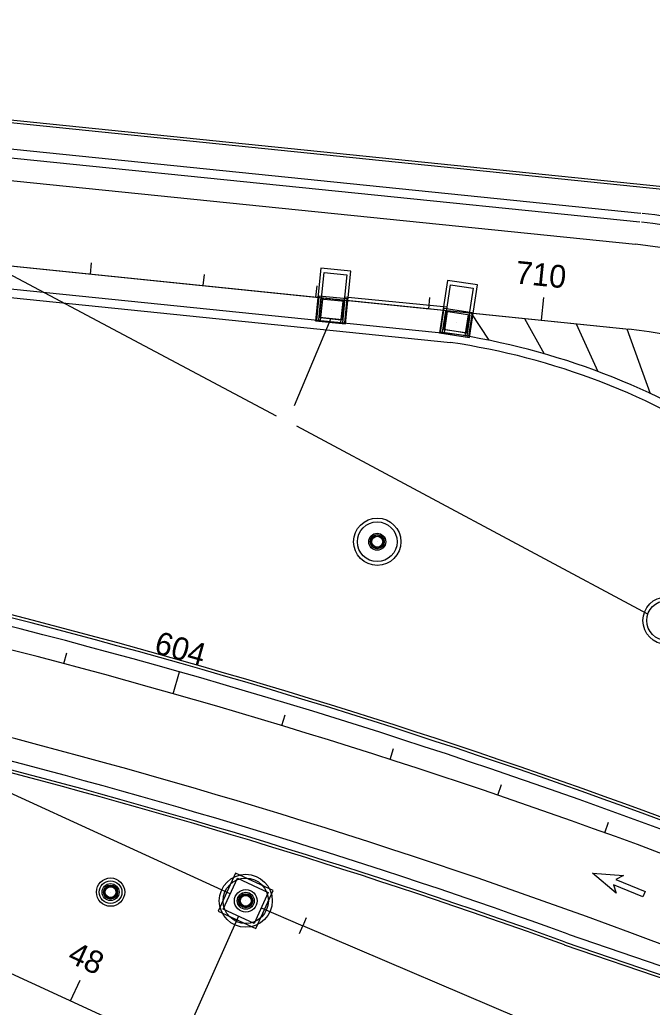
# Model space of a CAD drawing. Extents: x 468143 to 491361, y 1438528 to 1468730.
# Drawn here: x 487809.2 to 487920.8, y 1467199.7 to 1467373.9 of the extents above; entities that cross this region are included whole.
import ezdxf

# ---------------------------------------------------------------- set-up
doc = ezdxf.new("R2010")
doc.units = 0
doc.layers.add('Default', color=7, linetype='Continuous')
doc.layers.add('Xreference_dp', color=7, linetype='Continuous')

# ---------------------------------------------------------------- blocks, each defined once
blk = doc.blocks.new('POINT_DISPLAY')
at = {"layer": 'Default'}
blk.add_line((0, 0), (0, 0), dxfattribs=at)
blk = doc.blocks.new('MHCover2')
at = {"layer": 'Default'}
for radius in [2, 1.06, 1]:
    blk.add_circle((0, 0), radius, dxfattribs=at)
for p in [(-0.75, 1.85), (0, 2.5), (0, 2), (0, 2), (0.81, 1.83), (-2, 0), (-2, 0), (-1.83, 0.81), (-1.39, 1.43), (0, 0), (0, 0), (0, 0), (1.43, 1.39), (1.85, 0.75), (2, 0), (2, 0), (-1.85, -0.75), (-1.43, -1.39), (1.39, -1.43), (1.83, -0.81), (-0.81, -1.83), (0, -2), (0, -2), (0, -2.5), (0.75, -1.85)]:
    blk.add_blockref('POINT_DISPLAY', p, dxfattribs=at)
blk = doc.blocks.new('JBottom60x60')
at = {"layer": 'Default'}
for p, q in [((3.67, 3.67), (-3.67, 3.67)), ((-3.67, 3.67), (-3.67, -3.67)), ((3.67, -3.67), (3.67, 3.67)), ((-3, -3), (-3, 3)), ((-3, 3), (3, 3)), ((3, 3), (3, -3)), ((3, -3), (-3, -3)), ((-3.67, -3.67), (3.67, -3.67))]:
    blk.add_line(p, q, dxfattribs=at)
for p in [(-3, 3), (0, 3), (0, 3), (0, 3), (3, 3), (-3, 0), (-3, 0), (0, 0), (0, 0), (0, 0), (3, 0), (3, 0), (-3, -3), (0, -3), (0, -3), (0, -3), (3, -3)]:
    blk.add_blockref('POINT_DISPLAY', p, dxfattribs=at)
blk = doc.blocks.new('PBottom40Dia_1')
at = {"layer": 'Default'}
for radius in [2.5, 2, 2]:
    blk.add_circle((0, 0), radius, dxfattribs=at)
for p in [(-0.75, 1.85), (0, 2), (0, 2), (0, 2), (0.81, 1.83), (-2, 0), (-2, 0), (-1.83, 0.81), (-1.39, 1.43), (1.43, 1.39), (1.85, 0.75), (2, 0), (2, 0), (-1.85, -0.75), (-1.43, -1.39), (0, 0), (0, 0), (1.39, -1.43), (1.83, -0.81), (-0.81, -1.83), (0, -2), (0, -2), (0, -2), (0.75, -1.85)]:
    blk.add_blockref('POINT_DISPLAY', p, dxfattribs=at)
blk = doc.blocks.new('JBottom80Dia_1')
at = {"layer": 'Default'}
for radius in [4.67, 4, 4]:
    blk.add_circle((0, 0), radius, dxfattribs=at)
for p in [(-1.5, 3.71), (0, 4), (0, 4), (0, 4), (1.61, 3.66), (-2.79, 2.87), (2.87, 2.79), (-3.66, 1.61), (0, 0), (0, 0), (0, 0), (3.71, 1.5), (4, 0), (4, 0), (-4, 0), (-4, 0), (-3.71, -1.5), (3.66, -1.61), (-2.87, -2.79), (2.79, -2.87), (-1.61, -3.66), (0, -4), (0, -4), (0, -4), (1.5, -3.71)]:
    blk.add_blockref('POINT_DISPLAY', p, dxfattribs=at)
blk = doc.blocks.new('JBottom40x80_9')
at = {"layer": 'Default'}
for p, q in [((2.67, 4.67), (-2.67, 4.67)), ((-2.67, 4.67), (-2.67, -4.67)), ((-2, -4), (-2, 4)), ((-2, 4), (2, 4)), ((2, 4), (2, -4)), ((2.67, -4.67), (2.67, 4.67)), ((-2.67, -4.67), (2.67, -4.67)), ((2, -4), (-2, -4))]:
    blk.add_line(p, q, dxfattribs=at)
for p in [(-2, 4), (0, 4), (0, 4), (0, 4), (2, 4), (-2, 0), (-2, 0), (0, 0), (0, 0), (0, 0), (2, 0), (2, 0), (-2, -4), (0, -4), (0, -4), (0, -4), (2, -4)]:
    blk.add_blockref('POINT_DISPLAY', p, dxfattribs=at)
blk = doc.blocks.new('JBottom40x80_10')
at = {"layer": 'Default'}
for p, q in [((-2.67, -4.67), (-2.67, 4.67)), ((-2.67, 4.67), (2.67, 4.67)), ((2, 4), (-2, 4)), ((-2, 4), (-2, -4)), ((2, -4), (2, 4)), ((2.67, 4.67), (2.67, -4.67)), ((2.67, -4.67), (-2.67, -4.67)), ((-2, -4), (2, -4))]:
    blk.add_line(p, q, dxfattribs=at)
for p in [(-2, 4), (0, 4), (0, 4), (0, 4), (2, 4), (0, 0), (0, 0), (0, 0), (-2, 0), (-2, 0), (2, 0), (2, 0), (-2, -4), (0, -4), (0, -4), (0, -4), (2, -4)]:
    blk.add_blockref('POINT_DISPLAY', p, dxfattribs=at)
blk = doc.blocks.new('JBottom70Dia_1')
at = {"layer": 'Default'}
for radius in [4.17, 3.5, 3.5]:
    blk.add_circle((0, 0), radius, dxfattribs=at)
for p in [(0, 3.5), (0, 3.5), (0, 3.5), (-2.44, 2.51), (-1.32, 3.24), (1.41, 3.2), (2.51, 2.44), (-3.2, 1.41), (0, 0), (0, 0), (0, 0), (3.24, 1.32), (-3.5, 0), (-3.5, 0), (-3.24, -1.32), (3.2, -1.41), (3.5, 0), (3.5, 0), (-2.51, -2.44), (-1.41, -3.2), (1.32, -3.24), (2.44, -2.51), (0, -3.5), (0, -3.5), (0, -3.5)]:
    blk.add_blockref('POINT_DISPLAY', p, dxfattribs=at)
blk = doc.blocks.new('JBottom70Dia_2')
at = {"layer": 'Default'}
for radius in [4.17, 3.5, 3.5]:
    blk.add_circle((0, 0), radius, dxfattribs=at)
for p in [(0, 3.5), (0, 3.5), (0, 3.5), (-2.44, 2.51), (-1.32, 3.24), (1.41, 3.2), (2.51, 2.44), (-3.5, 0), (-3.5, 0), (-3.2, 1.41), (0, 0), (0, 0), (0, 0), (3.24, 1.32), (3.5, 0), (3.5, 0), (-3.24, -1.32), (3.2, -1.41), (-2.51, -2.44), (-1.41, -3.2), (1.32, -3.24), (2.44, -2.51), (0, -3.5), (0, -3.5), (0, -3.5)]:
    blk.add_blockref('POINT_DISPLAY', p, dxfattribs=at)
blk = doc.blocks.new('DAMerge_2')
at = {"layer": 'Default'}
blk.add_lwpolyline([(0.71, -4.09), (0, -3.39), (3.95, 0.56), (2.42, 0.68), (7.31, 3.21), (4.77, -1.68), (4.66, -0.15), (0.71, -4.09)], dxfattribs=at)
blk = doc.blocks.new('DAMerge_6')
at = {"layer": 'Default'}
blk.add_lwpolyline([(0.71, -4.09), (0, -3.39), (3.95, 0.56), (2.42, 0.68), (7.31, 3.21), (4.77, -1.68), (4.66, -0.15), (0.71, -4.09)], dxfattribs=at)

msp = doc.modelspace()

# ---------------------------------------------------------------- linework, layer by layer
at = {"layer": 'Xreference_dp'}
for p, q in [((487372.29, 1467405.61), (488386.67, 1466939.92)), ((487854.54, 1467304.01), (487724.13, 1467373.15)), ((487846.39, 1467219.77), (487525.36, 1467366.39)), ((487690.01, 1467363.12), (487918.82, 1467339.77)), ((487689.85, 1467361.58), (487918.66, 1467338.23)), ((487689.45, 1467357.6), (487917.89, 1467334.29)), ((487687.92, 1467342.68), (487916.74, 1467319.33)), ((487687.92, 1467342.68), (487885.83, 1467322.49)), ((487687.92, 1467342.68), (487881.55, 1467322.92)), ((487687.52, 1467338.7), (487885.42, 1467318.51)), ((487701.78, 1467335.7), (487885.23, 1467316.98)), ((487821.72, 1467329.03), (487821.92, 1467331.02)), ((487841.62, 1467327), (487841.82, 1467328.99)), ((487861.51, 1467324.97), (487861.72, 1467326.96)), ((487862.04, 1467325.17), (487861.61, 1467320.94)), ((487862.32, 1467324.63), (487861.94, 1467320.9)), ((487867.01, 1467324.66), (487862.04, 1467325.17)), ((487862.65, 1467324.6), (487862.27, 1467320.87)), ((487866.63, 1467324.19), (487862.32, 1467324.63)), ((487865.92, 1467320.5), (487866.3, 1467324.23)), ((487866.25, 1467320.46), (487866.63, 1467324.19)), ((487884.68, 1467323.2), (487866.54, 1467324.96)), ((487866.58, 1467320.43), (487867.01, 1467324.66)), ((487881.41, 1467322.94), (487881.61, 1467324.93)), ((487901.31, 1467320.91), (487901.71, 1467324.89)), ((487883.51, 1467318.82), (487884.14, 1467323.03)), ((487883.84, 1467318.77), (487884.4, 1467322.48)), ((487884.14, 1467323.03), (487889.09, 1467322.28)), ((487884.17, 1467318.72), (487884.73, 1467322.43)), ((487884.4, 1467322.48), (487888.68, 1467321.83)), ((487885.83, 1467322.49), (487916.74, 1467319.33)), ((487889.09, 1467322.28), (487888.45, 1467318.08)), ((487888.83, 1467322.18), (487892.03, 1467317.36)), ((487864.14, 1467321.18), (487857.66, 1467305.81)), ((487861.61, 1467320.94), (487866.58, 1467320.43)), ((487862.32, 1467321.37), (487865.97, 1467321)), ((487888.35, 1467321.88), (487887.79, 1467318.18)), ((487888.68, 1467321.83), (487888.12, 1467318.13)), ((487898.29, 1467321.21), (487901.75, 1467314.99)), ((487888.45, 1467318.08), (487883.51, 1467318.82)), ((487887.87, 1467318.67), (487884.24, 1467319.22)), ((487907.4, 1467320.28), (487911.24, 1467311.87)), ((487916.33, 1467319.37), (487920.46, 1467308)), ((487920.05, 1467269.07), (487858.12, 1467302.24)), ((487871.3, 1467282.12), (487871.11, 1467282.18)), ((487871.32, 1467282.17), (487871.13, 1467282.23)), ((487871.8, 1467282.75), (487871.71, 1467282.93)), ((487871.85, 1467282.78), (487871.76, 1467282.95)), ((487872.6, 1467282.85), (487872.66, 1467283.04)), ((487872.65, 1467282.83), (487872.71, 1467283.02)), ((487873.23, 1467282.35), (487873.41, 1467282.44)), ((487873.26, 1467282.3), (487873.43, 1467282.4)), ((487871.2, 1467281.28), (487871.37, 1467281.37)), ((487871.22, 1467281.23), (487871.4, 1467281.32)), ((487871.92, 1467280.65), (487871.98, 1467280.84)), ((487871.97, 1467280.63), (487872.03, 1467280.82)), ((487872.88, 1467280.72), (487872.78, 1467280.89)), ((487872.92, 1467280.74), (487872.83, 1467280.92)), ((487873.5, 1467281.44), (487873.31, 1467281.5)), ((487873.52, 1467281.49), (487873.33, 1467281.55)), ((487817.03, 1467260.34), (487817.54, 1467262.27)), ((487836.31, 1467255.04), (487837.41, 1467258.89)), ((487855.5, 1467249.41), (487856.08, 1467251.33)), ((487874.59, 1467243.45), (487875.21, 1467245.35)), ((487893.58, 1467237.15), (487894.22, 1467239.04)), ((487912.45, 1467230.52), (487913.13, 1467232.41)), ((487824.85, 1467221.01), (487824.78, 1467221.2)), ((487824.9, 1467221.03), (487824.82, 1467221.22)), ((487825.66, 1467221.03), (487825.73, 1467221.21)), ((487825.7, 1467221.01), (487825.78, 1467221.19)), ((487824.29, 1467219.68), (487824.1, 1467219.6)), ((487824.29, 1467220.43), (487824.11, 1467220.51)), ((487824.31, 1467219.63), (487824.12, 1467219.55)), ((487824.31, 1467220.48), (487824.13, 1467220.56)), ((487826.41, 1467219.54), (487826.23, 1467219.62)), ((487826.42, 1467220.55), (487826.24, 1467220.47)), ((487826.43, 1467219.59), (487826.25, 1467219.67)), ((487826.44, 1467220.5), (487826.26, 1467220.42)), ((487848.72, 1467219.5), (487848.66, 1467219.68)), ((487848.77, 1467219.52), (487848.7, 1467219.7)), ((487849.53, 1467219.49), (487849.61, 1467219.67)), ((487849.58, 1467219.47), (487849.66, 1467219.65)), ((487824.76, 1467218.91), (487824.84, 1467219.09)), ((487824.81, 1467218.89), (487824.89, 1467219.07)), ((487825.72, 1467218.88), (487825.65, 1467219.07)), ((487825.77, 1467218.9), (487825.69, 1467219.08)), ((487847.93, 1467218.11), (487848.12, 1467218.18)), ((487847.95, 1467218.06), (487848.14, 1467218.13)), ((487848.15, 1467218.94), (487847.97, 1467219.02)), ((487848.17, 1467218.98), (487847.99, 1467219.07)), ((487848.57, 1467217.4), (487848.65, 1467217.58)), ((487848.62, 1467217.37), (487848.7, 1467217.55)), ((487849.57, 1467217.36), (487849.51, 1467217.54)), ((487850.24, 1467217.98), (487850.06, 1467218.06)), ((487850.26, 1467218.02), (487850.08, 1467218.11)), ((487850.09, 1467218.91), (487850.28, 1467218.98)), ((487850.11, 1467218.86), (487850.3, 1467218.93)), ((487849.53, 1467217.34), (487849.46, 1467217.53)), ((487851.84, 1467217.27), (487859.2, 1467214.13)), ((487847.86, 1467215.79), (487831.91, 1467180.19)), ((487858.61, 1467212.75), (487859.2, 1467214.13)), ((487859.79, 1467215.51), (487859.2, 1467214.13)), ((487936.77, 1467181.05), (487859.2, 1467214.13)), ((487906, 1467212.65), (487924.61, 1467206.28)), ((487905.33, 1467210.77), (487923.93, 1467204.4)), ((487905.5, 1467211.24), (487924.1, 1467204.87)), ((487818.22, 1467200.89), (487819.89, 1467204.52))]:
    msp.add_line(p, q, dxfattribs=at)
for points in [[(487930.7, 1467343.14), (487687.91, 1467367.93)], [(487930.76, 1467343.63), (487930.76, 1467343.63), (487930.76, 1467343.63), (487687.94, 1467368.42)]]:
    msp.add_lwpolyline(points, dxfattribs=at)
for centre, radius in [((487872.32, 1467281.84), 1.5), ((487872.32, 1467281.84), 1.25), ((487872.32, 1467281.84), 1.05), ((487872.32, 1467281.84), 1), ((487872.32, 1467281.84), 0.958), ((487825.27, 1467220.05), 1.5), ((487825.27, 1467220.05), 1.25), ((487825.27, 1467220.05), 1.05), ((487825.27, 1467220.05), 1), ((487825.27, 1467220.05), 0.958), ((487849.12, 1467218.52), 1.5), ((487849.12, 1467218.52), 1.25), ((487849.12, 1467218.52), 1.05), ((487849.12, 1467218.52), 1), ((487849.12, 1467218.52), 0.958)]:
    msp.add_circle(centre, radius, dxfattribs=at)
for centre, radius, start, end in [((490768.51, 1473515.91), 6733.59, 244.606957, 245.895077), ((487910.64, 1467259.64), 80.54, 345.262, 83.9799), ((487910.64, 1467259.64), 79, 351.8301, 83.9799), ((487910.47, 1467261.67), 73, 335.3671, 84.1733), ((487910.64, 1467259.64), 60, 335.3671, 84.1733), ((487910.64, 1467259.64), 60, 335.3671, 84.1733), ((487867.08, 1467193.7), 124.61, 56.3538, 81.6244), ((487867.08, 1467193.7), 126.15, 56.3538, 81.6401), ((487523.34, 1466152.69), 1151.42, 68.89997, 81.35759), ((487523.34, 1466152.69), 1151.92, 68.89997, 81.35759), ((487523.34, 1466152.69), 1149.92, 68.1961, 81.35759), ((487523.34, 1466152.69), 1145.92, 68.1961, 81.35759), ((487523.34, 1466152.69), 1145.92, 68.1961, 81.35759), ((487523.34, 1466152.69), 1130.92, 68.1961, 81.35759), ((487523.34, 1466152.69), 1130.92, 68.1961, 81.35759), ((487523.34, 1466152.69), 1126.92, 70.14997, 81.35759), ((487523.34, 1466152.69), 1124.92, 70.14912, 81.35759), ((487523.34, 1466152.69), 1125.42, 70.14933, 81.35759)]:
    msp.add_arc(centre, radius, start, end, dxfattribs=at)

# ---------------------------------------------------------------- block references
for name, p, rotation in [('JBottom40x80_9', (487864.55, 1467325.16), 174.1732697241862), ('POINT_DISPLAY', (487862.65, 1467324.6), 174.1732697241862), ('POINT_DISPLAY', (487864.47, 1467324.41), 174.1732697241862), ('POINT_DISPLAY', (487864.47, 1467324.41), 174.1732697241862), ('POINT_DISPLAY', (487864.52, 1467324.91), 174.1732697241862), ('POINT_DISPLAY', (487866.3, 1467324.23), 174.1732697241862), ('POINT_DISPLAY', (487862.48, 1467322.98), 174.1732697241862), ('POINT_DISPLAY', (487862.48, 1467322.98), 174.1732697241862), ('POINT_DISPLAY', (487864.31, 1467322.8), 174.1732697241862), ('POINT_DISPLAY', (487864.31, 1467322.8), 174.1732697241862), ('POINT_DISPLAY', (487866.13, 1467322.61), 174.1732697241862), ('POINT_DISPLAY', (487866.13, 1467322.61), 174.1732697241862), ('POINT_DISPLAY', (487862.32, 1467321.37), 174.1732697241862), ('POINT_DISPLAY', (487864.09, 1467320.68), 174.1732697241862), ('POINT_DISPLAY', (487864.09, 1467320.68), 174.1732697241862), ('POINT_DISPLAY', (487864.14, 1467321.18), 174.1732697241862), ('POINT_DISPLAY', (487864.14, 1467321.18), 174.1732697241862), ('POINT_DISPLAY', (487865.97, 1467321), 174.1732697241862), ('JBottom70Dia_1', (487872.32, 1467281.84), 162.82560836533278), ('POINT_DISPLAY', (487871.36, 1467282.13), 162.82560836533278), ('POINT_DISPLAY', (487871.85, 1467282.72), 162.82560836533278), ('POINT_DISPLAY', (487872.61, 1467282.79), 162.82560836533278), ('POINT_DISPLAY', (487872.76, 1467283.27), 162.82560836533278), ('POINT_DISPLAY', (487873.2, 1467282.3), 162.82560836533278), ('POINT_DISPLAY', (487871.43, 1467281.37), 162.82560836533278), ('POINT_DISPLAY', (487871.87, 1467280.4), 162.82560836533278), ('POINT_DISPLAY', (487872.02, 1467280.88), 162.82560836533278), ('POINT_DISPLAY', (487872.32, 1467281.84), 162.82560836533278), ('POINT_DISPLAY', (487872.32, 1467281.84), 162.82560836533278), ('POINT_DISPLAY', (487872.32, 1467281.84), 162.82560836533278), ('POINT_DISPLAY', (487872.78, 1467280.95), 162.82560836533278), ('POINT_DISPLAY', (487873.27, 1467281.54), 162.82560836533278), ('JBottom70Dia_2', (487923.36, 1467267.94), 161.12416727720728), ('JBottom80Dia_1', (487849.12, 1467218.52), 155.36711903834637), ('DAMerge_2', (487916.07, 1467217.92), 112.8310054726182), ('DAMerge_6', (487916.07, 1467217.92), 112.8310054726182), ('PBottom40Dia_1', (487825.27, 1467220.05), -157.79503463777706), ('JBottom60x60', (487849.12, 1467218.52), 65.36711924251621), ('POINT_DISPLAY', (487824.71, 1467221.44), -157.79503463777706), ('MHCover2', (487849.12, 1467218.52), 75.04782274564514), ('POINT_DISPLAY', (487824.35, 1467220.44), -157.79503463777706), ('POINT_DISPLAY', (487824.35, 1467219.67), -157.79503463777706), ('POINT_DISPLAY', (487824.89, 1467220.97), -157.79503463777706), ('POINT_DISPLAY', (487825.27, 1467220.05), -157.79503463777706), ('POINT_DISPLAY', (487825.27, 1467220.05), -157.79503463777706), ('POINT_DISPLAY', (487825.27, 1467220.05), -157.79503463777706), ('POINT_DISPLAY', (487825.66, 1467220.97), -157.79503463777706), ('POINT_DISPLAY', (487826.19, 1467219.66), -157.79503463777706), ('POINT_DISPLAY', (487826.2, 1467220.43), -157.79503463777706), ('POINT_DISPLAY', (487848.77, 1467219.46), 155.36711903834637), ('POINT_DISPLAY', (487849.53, 1467219.43), 155.36711903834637), ('POINT_DISPLAY', (487849.74, 1467219.88), 155.36711903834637), ('POINT_DISPLAY', (487824.88, 1467219.13), -157.79503463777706), ('POINT_DISPLAY', (487825.65, 1467219.12), -157.79503463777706), ('POINT_DISPLAY', (487825.84, 1467218.66), -157.79503463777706), ('POINT_DISPLAY', (487848.18, 1467218.17), 155.36711903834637), ('POINT_DISPLAY', (487848.21, 1467218.94), 155.36711903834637), ('POINT_DISPLAY', (487848.7, 1467217.61), 155.36711903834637), ('POINT_DISPLAY', (487849.12, 1467218.52), 155.36711903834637), ('POINT_DISPLAY', (487849.12, 1467218.52), 155.36711903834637), ('POINT_DISPLAY', (487849.12, 1467218.52), 155.36711903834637), ('POINT_DISPLAY', (487849.46, 1467217.58), 155.36711903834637), ('POINT_DISPLAY', (487850.02, 1467218.1), 155.36711903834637), ('POINT_DISPLAY', (487850.05, 1467218.87), 155.36711903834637), ('POINT_DISPLAY', (487848.49, 1467217.16), 155.36711903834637)]:
    msp.add_blockref(name, p, dxfattribs=dict(at, rotation=rotation))
at = {"layer": 'Xreference_dp', "rotation": -8.613742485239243}
for name, p, yscale in [('JBottom40x80_10', (487886.65, 1467322.9), -1), ('POINT_DISPLAY', (487884.73, 1467322.43), -1.0000000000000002), ('POINT_DISPLAY', (487886.54, 1467322.16), -1.0000000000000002), ('POINT_DISPLAY', (487886.54, 1467322.16), -1.0000000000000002), ('POINT_DISPLAY', (487886.62, 1467322.65), -1.0000000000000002), ('POINT_DISPLAY', (487884.48, 1467320.83), -1.0000000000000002), ('POINT_DISPLAY', (487884.48, 1467320.83), -1.0000000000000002), ('POINT_DISPLAY', (487886.3, 1467320.55), -1.0000000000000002), ('POINT_DISPLAY', (487886.3, 1467320.55), -1.0000000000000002), ('POINT_DISPLAY', (487888.35, 1467321.88), -1.0000000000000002), ('POINT_DISPLAY', (487884.24, 1467319.22), -1.0000000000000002), ('POINT_DISPLAY', (487886.05, 1467318.94), -1.0000000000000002), ('POINT_DISPLAY', (487886.05, 1467318.94), -1.0000000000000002), ('POINT_DISPLAY', (487887.87, 1467318.67), -1.0000000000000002), ('POINT_DISPLAY', (487888.11, 1467320.28), -1.0000000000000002), ('POINT_DISPLAY', (487888.11, 1467320.28), -1.0000000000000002), ('POINT_DISPLAY', (487885.98, 1467318.45), -1.0000000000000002), ('POINT_DISPLAY', (487885.98, 1467318.45), -1.0000000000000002)]:
    msp.add_blockref(name, p, dxfattribs=dict(at, yscale=yscale))

# ---------------------------------------------------------------- texts
at = {"layer": 'Xreference_dp'}
for s, rotation, p in [('710', 354.1733, (487896.56, 1467327.42)), ('604', 344.15, (487832.77, 1467262.28)), ('48', 335.3408, (487817.46, 1467207.84))]:
    msp.add_text(s, height=4, rotation=rotation, dxfattribs=at).set_placement(p)

doc.saveas('drawing.dxf')
